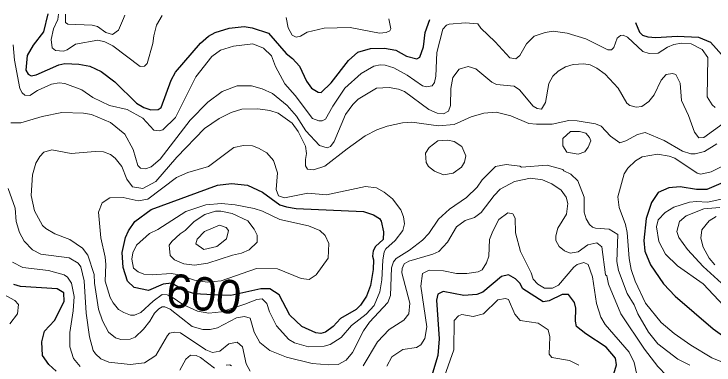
# Model space of a CAD drawing. Extents: x 673.3 to 698.5, y 6984.3 to 7012.3.
# Drawn here: x 680.589 to 682.263, y 7011.38 to 7012.22 of the extents above; entities that cross this region are included whole.
import ezdxf
from ezdxf.enums import TextEntityAlignment as Align

# ---------------------------------------------------------------- set-up
doc = ezdxf.new("R2010")
doc.units = 0
doc.header["$LTSCALE"] = 0.032
doc.layers.add('1', color=7, linetype='Continuous', lineweight=25)
doc.layers.add('2', color=7, linetype='Continuous', lineweight=13)
doc.layers.add('61', color=7, linetype='Continuous')

msp = doc.modelspace()

# ---------------------------------------------------------------- linework, layer by layer
at = {"layer": '1'}
for points in [[(680.6706, 7012.2197), (680.6601, 7012.1773), (680.6352, 7012.1448), (680.621, 7012.1208), (680.6178, 7012.0855), (680.6231, 7012.076), (680.63, 7012.0716), (680.6424, 7012.074), (680.6967, 7012.0983), (680.7107, 7012.1016), (680.7445, 7012.1001), (680.771, 7012.0952), (680.7976, 7012.0824), (680.8307, 7012.0578), (680.8824, 7012.0064), (680.8998, 7011.9964), (680.9167, 7011.9909), (680.9337, 7011.9917), (680.9411, 7011.996), (680.9654, 7012.0614), (680.9757, 7012.0802), (681.0353, 7012.1502), (681.0545, 7012.1669), (681.0706, 7012.1757), (681.1034, 7012.1855), (681.1392, 7012.1895), (681.1583, 7012.1868), (681.1976, 7012.1736), (681.2397, 7012.1255), (681.2552, 7012.1132), (681.2715, 7012.0946), (681.2887, 7012.0587), (681.3001, 7012.0424), (681.3164, 7012.0324), (681.3235, 7012.0316), (681.3475, 7012.055), (681.3888, 7012.1087), (681.4115, 7012.1287), (681.4416, 7012.1368), (681.4748, 7012.1382), (681.5021, 7012.1333), (681.5275, 7012.119), (681.5521, 7012.1124), (681.5591, 7012.1165), (681.5681, 7012.1412), (681.5726, 7012.1753), (681.583, 7012.2065)], [(682.0749, 7012.1994), (682.0845, 7012.1766), (682.0918, 7012.1693), (682.1042, 7012.1653), (682.1234, 7012.1636), (682.1745, 7012.1667), (682.2253, 7012.1643), (682.2546, 7012.1521), (682.2881, 7012.1152)], [(682.2954, 7011.8214), (682.2459, 7011.8003), (682.2207, 7011.8003), (682.182, 7011.8068), (682.1547, 7011.8041), (682.1292, 7011.7927), (682.1133, 7011.769), (682.1007, 7011.731), (682.0951, 7011.6783), (682.0977, 7011.6523), (682.1112, 7011.6195), (682.1418, 7011.5744), (682.1699, 7011.5453), (682.2603, 7011.4672), (682.2942, 7011.4428)], [(681.9314, 7011.4849), (681.9321, 7011.516), (681.9291, 7011.53), (681.9152, 7011.5492), (681.8999, 7011.5486), (681.8689, 7011.5341), (681.8541, 7011.5317), (681.8058, 7011.5628), (681.7988, 7011.5761), (681.7878, 7011.5863), (681.7714, 7011.5957), (681.7545, 7011.592), (681.7101, 7011.5545), (681.6957, 7011.5486), (681.6647, 7011.5464), (681.6151, 7011.5558), (681.6024, 7011.55), (681.5992, 7011.5352), (681.6057, 7011.4428), (681.6025, 7011.4033), (681.5609, 7011.2655)], [(680.6904, 7011.3659), (680.6725, 7011.3816), (680.6574, 7011.4033), (680.656, 7011.4359), (680.6623, 7011.4609), (680.6863, 7011.487), (680.7089, 7011.5319), (680.7086, 7011.5527), (680.6924, 7011.5625), (680.605, 7011.5677), (680.5887, 7011.5728)], [(682.2677, 7011.0018), (682.2588, 7010.9845), (682.2293, 7010.9699), (682.2133, 7010.9707), (682.1999, 7010.9763), (682.1789, 7010.9917), (682.1649, 7011.0096), (682.1506, 7011.0337), (682.1424, 7011.057), (682.1318, 7011.1379), (682.1005, 7011.2206), (682.082, 7011.2416), (682.0394, 7011.2753), (682.0277, 7011.2908), (682.0188, 7011.3178), (682.0186, 7011.3429), (682.0298, 7011.3806), (682.0268, 7011.3964), (682.0049, 7011.423), (681.9559, 7011.4546), (681.9343, 7011.4725), (681.9314, 7011.4849)]]:
    msp.add_lwpolyline(points, dxfattribs=at)
msp.add_lwpolyline([(681.1473, 7011.8107), (681.1832, 7011.7936), (681.225, 7011.7634), (681.2404, 7011.7583), (681.2638, 7011.7548), (681.4245, 7011.7475), (681.4487, 7011.7391), (681.4628, 7011.7303), (681.467, 7011.7245), (681.4728, 7011.6991), (681.4721, 7011.6803), (681.4532, 7011.6637), (681.4477, 7011.6531), (681.446, 7011.6409), (681.4484, 7011.6317), (681.4476, 7011.6086), (681.4412, 7011.5701), (681.432, 7011.5452), (681.4176, 7011.5236), (681.4071, 7011.5132), (681.3695, 7011.4912), (681.3521, 7011.4726), (681.3339, 7011.4592), (681.323, 7011.4559), (681.311, 7011.4576), (681.2772, 7011.4722), (681.2486, 7011.4992), (681.2228, 7011.5478), (681.201, 7011.5624), (681.1797, 7011.5625), (681.1075, 7011.5468), (681.0645, 7011.5482), (681.0207, 7011.5506), (680.9959, 7011.5584), (680.9659, 7011.5759), (680.9461, 7011.5737), (680.9112, 7011.5586), (680.8766, 7011.5659), (680.8603, 7011.5807), (680.8499, 7011.6135), (680.8482, 7011.6493), (680.8561, 7011.6851), (680.8633, 7011.7008), (680.8785, 7011.7237), (680.9174, 7011.7522), (681.0757, 7011.8101), (681.1093, 7011.8141)], close=True, dxfattribs=at)
at = {"layer": '2'}
for points in [[(680.9432, 7012.2158), (680.9299, 7012.1926), (680.9232, 7012.1678), (680.9215, 7012.1494), (680.9079, 7012.1014), (680.9011, 7012.0951), (680.8911, 7012.0942), (680.8254, 7012.1439), (680.8061, 7012.1533), (680.7899, 7012.1572), (680.736, 7012.1474), (680.7166, 7012.1343), (680.7076, 7012.131), (680.6882, 7012.1323), (680.6809, 7012.1391), (680.6781, 7012.1591), (680.6838, 7012.1844), (680.6943, 7012.2069), (680.6959, 7012.2193)], [(680.7128, 7012.2191), (680.7121, 7012.1995), (680.7181, 7012.1952), (680.7763, 7012.1927), (680.7887, 7012.1894), (680.8085, 7012.1755), (680.8244, 7012.1709), (680.839, 7012.1813), (680.8507, 7012.2092), (680.8541, 7012.217)], [(681.485, 7012.2079), (681.4899, 7012.1846), (681.4876, 7012.1792), (681.4789, 7012.1757), (681.4629, 7012.1741), (681.3933, 7012.1871), (681.3309, 7012.1862), (681.2904, 7012.1765), (681.2744, 7012.1669), (681.264, 7012.1645), (681.2539, 7012.1693), (681.2445, 7012.1869), (681.2401, 7012.2115)], [(681.5942, 7012.0555), (681.5974, 7012.0712), (681.5999, 7012.1278), (681.6144, 7012.1835), (681.6235, 7012.1928), (681.6295, 7012.1954), (681.669, 7012.1985), (681.6985, 7012.1958), (681.7051, 7012.1861), (681.7397, 7012.1532), (681.7747, 7012.1149), (681.7888, 7012.1123), (681.7988, 7012.1207), (681.8144, 7012.1485), (681.8328, 7012.1667), (681.8592, 7012.1758), (681.8784, 7012.1789), (681.9116, 7012.1739), (681.9564, 7012.1603), (682.0088, 7012.1342), (682.0176, 7012.1343), (682.0231, 7012.1392), (682.0309, 7012.162), (682.0389, 7012.1683), (682.0456, 7012.1691), (682.0562, 7012.164), (682.0923, 7012.1303), (682.1079, 7012.1253), (682.1295, 7012.1261), (682.1513, 7012.1403), (682.1667, 7012.1471), (682.185, 7012.1497), (682.2084, 7012.1481), (682.234, 7012.1345), (682.2481, 7012.1159), (682.2467, 7012.0216), (682.2586, 7012.0027), (682.2656, 7011.9961)], [(680.5877, 7012.1462), (680.5908, 7012.1089), (680.6036, 7012.0415), (680.6087, 7012.031), (680.6151, 7012.0254), (680.6274, 7012.0246), (680.6452, 7012.0367), (680.6786, 7012.0521), (680.6969, 7012.0551), (680.7111, 7012.0536), (680.7511, 7012.0382), (680.7774, 7012.0201), (680.8179, 7012.0007), (680.8597, 7011.9914), (680.8975, 7011.9704), (680.9238, 7011.9421), (680.9361, 7011.9404), (680.9453, 7011.9429), (680.9754, 7011.9724), (681.0238, 7012.0693), (681.0621, 7012.118), (681.0833, 7012.1336), (681.1143, 7012.1431), (681.1601, 7012.148), (681.1854, 7012.1383), (681.2045, 7012.12), (681.2148, 7012.0941), (681.2368, 7012.0529), (681.2613, 7012.0248), (681.3028, 7011.9697), (681.3184, 7011.964), (681.3259, 7011.964), (681.3336, 7011.9682), (681.3511, 7011.9995), (681.3799, 7012.0427), (681.4196, 7012.0775), (681.4495, 7012.0951), (681.4647, 7012.0983), (681.4767, 7012.0975), (681.4971, 7012.0911), (681.529, 7012.0736), (681.5657, 7012.0479), (681.5752, 7012.0454), (681.5889, 7012.0478), (681.5942, 7012.0555)], [(682.2843, 7011.9582), (682.2382, 7011.924), (682.2261, 7011.9234), (682.2159, 7011.937), (682.2016, 7011.9773), (682.1846, 7012.0131), (682.182, 7012.0541), (682.1715, 7012.0754), (682.1637, 7012.0778), (682.1485, 7012.0752), (682.1364, 7012.0614), (682.1197, 7012.0264), (682.1071, 7012.0104), (682.0901, 7011.9982), (682.0769, 7011.9966), (682.0617, 7012.001), (682.0545, 7012.0063), (682.0339, 7012.0421), (682.0028, 7012.0757), (681.9829, 7012.09), (681.9667, 7012.0982), (681.9516, 7012.1008), (681.9262, 7012.099), (681.908, 7012.0935), (681.8904, 7012.0831), (681.8774, 7012.0712), (681.8678, 7012.0535), (681.8597, 7012.0082), (681.8504, 7011.9925), (681.8396, 7011.994), (681.8302, 7011.9995), (681.7979, 7012.0387), (681.7851, 7012.0475), (681.743, 7012.0508), (681.7314, 7012.0563), (681.6934, 7012.0885), (681.6748, 7012.0942), (681.6538, 7012.0878), (681.6386, 7012.0676), (681.6333, 7012.0414), (681.633, 7012.0005), (681.6276, 7011.987), (681.6163, 7011.9806), (681.6011, 7011.9823), (681.5811, 7011.9912), (681.5226, 7012.0343), (681.5083, 7012.0401), (681.4858, 7012.0438), (681.4555, 7012.0422), (681.4123, 7012.0157), (681.3995, 7012.0029), (681.3818, 7011.9791), (681.3546, 7011.9149), (681.3458, 7011.903), (681.3379, 7011.8998), (681.3194, 7011.9056), (681.2871, 7011.9403), (681.2643, 7011.9754), (681.2423, 7012.0006), (681.2073, 7012.0299), (681.1825, 7012.0409), (681.1568, 7012.0478), (681.1227, 7012.0478), (681.0872, 7012.0342), (681.0523, 7012.0092), (681.0102, 7011.9657), (680.9384, 7011.8725), (680.9173, 7011.8542), (680.9036, 7011.8492), (680.8919, 7011.8507), (680.885, 7011.8575), (680.8741, 7011.8958), (680.8543, 7011.9326), (680.82, 7011.9601), (680.7744, 7011.9793), (680.7552, 7011.9826), (680.7039, 7011.9843), (680.6568, 7011.9745), (680.6053, 7011.9591), (680.5816, 7011.9594)], [(680.8729, 7011.8068), (680.897, 7011.8028), (680.9283, 7011.8193), (680.9785, 7011.8776), (681.0447, 7011.9462), (681.0798, 7011.9702), (681.1088, 7011.9843), (681.1339, 7011.9924), (681.1721, 7011.9932), (681.2006, 7011.9893), (681.2207, 7011.9825), (681.2541, 7011.9587), (681.2688, 7011.939), (681.2862, 7011.904), (681.2888, 7011.8864), (681.2859, 7011.8717), (681.2863, 7011.8568), (681.2908, 7011.8487), (681.3054, 7011.8467), (681.3325, 7011.8555), (681.3854, 7011.8975), (681.4286, 7011.928), (681.4564, 7011.9426), (681.4817, 7011.9515), (681.5184, 7011.9598), (681.5403, 7011.9607), (681.6039, 7011.9526), (681.6416, 7011.9553), (681.6824, 7011.9735), (681.7126, 7011.9827), (681.7419, 7011.9851), (681.7772, 7011.9762), (681.8201, 7011.9582), (681.8387, 7011.9559), (681.8758, 7011.9565), (681.9153, 7011.9647), (681.9357, 7011.9639), (681.9791, 7011.9567), (681.9932, 7011.9516), (682.0153, 7011.9274), (682.0376, 7011.9119), (682.052, 7011.9164), (682.0797, 7011.9317), (682.0983, 7011.9361), (682.1434, 7011.917), (682.1874, 7011.8917), (682.2074, 7011.885), (682.2175, 7011.885), (682.2398, 7011.8906), (682.2697, 7011.9093)], [(682.205, 7011.3796), (682.1759, 7011.3946), (682.1286, 7011.4311), (682.1061, 7011.4588), (682.0804, 7011.5031), (682.0716, 7011.524), (682.0553, 7011.5517), (682.0346, 7011.6062), (682.0306, 7011.6275), (682.0329, 7011.6928), (682.0117, 7011.7055), (681.9795, 7011.7075), (681.9719, 7011.71), (681.9647, 7011.7166), (681.9571, 7011.73), (681.9526, 7011.7455), (681.9525, 7011.7815), (681.9371, 7011.8206), (681.9202, 7011.8367), (681.9037, 7011.8444), (681.9015, 7011.8477), (681.864, 7011.858), (681.8022, 7011.8533), (681.7985, 7011.8556), (681.766, 7011.8597), (681.7404, 7011.8549), (681.7081, 7011.8231), (681.6966, 7011.8058), (681.671, 7011.7809), (681.6301, 7011.7529), (681.6044, 7011.7291), (681.581, 7011.6945), (681.5659, 7011.6787), (681.5346, 7011.6547), (681.5032, 7011.6351), (681.4965, 7011.6267), (681.4917, 7011.6127), (681.4893, 7011.5468), (681.4831, 7011.53), (681.439, 7011.483), (681.4245, 7011.4618), (681.3987, 7011.4102), (681.3837, 7011.3919), (681.3639, 7011.3817), (681.3419, 7011.3808), (681.3021, 7011.3841), (681.2404, 7011.3987), (681.2011, 7011.4149), (681.177, 7011.4342), (681.1632, 7011.459), (681.1536, 7011.4921), (681.1406, 7011.4965), (681.1211, 7011.4928), (681.0755, 7011.4692), (681.0581, 7011.4656), (681.0406, 7011.4656), (681.015, 7011.4722), (680.9625, 7011.5135), (680.9498, 7011.5193), (680.9438, 7011.5193), (680.9358, 7011.5149), (680.925, 7011.5041), (680.9143, 7011.4854), (680.8991, 7011.4658), (680.8792, 7011.4469), (680.8672, 7011.442), (680.845, 7011.4412), (680.8319, 7011.4455), (680.8152, 7011.4586), (680.8007, 7011.4857), (680.7914, 7011.5138), (680.7815, 7011.5761), (680.7813, 7011.5964), (680.7659, 7011.6431), (680.7527, 7011.6596), (680.7228, 7011.6805), (680.6867, 7011.6941), (680.6658, 7011.7064), (680.6576, 7011.7141), (680.6386, 7011.7492), (680.63, 7011.7858), (680.6332, 7011.8351), (680.6415, 7011.8633), (680.651, 7011.8791), (680.6608, 7011.8892), (680.6799, 7011.8947), (680.7263, 7011.8861), (680.7832, 7011.8907), (680.8034, 7011.8898), (680.8203, 7011.8837), (680.8315, 7011.8749), (680.847, 7011.8554), (680.8591, 7011.825), (680.8729, 7011.8068)], [(682.3182, 7011.8735), (682.2558, 7011.8424), (682.231, 7011.837), (682.2227, 7011.8392), (682.1691, 7011.8747), (682.1553, 7011.88), (682.1275, 7011.8842), (682.0907, 7011.8778), (682.075, 7011.8683), (682.0567, 7011.8507), (682.048, 7011.8376), (682.0324, 7011.7824), (682.0356, 7011.7569), (682.051, 7011.7165), (682.055, 7011.6974), (682.06, 7011.6352), (682.0649, 7011.6087), (682.0746, 7011.5805), (682.0992, 7011.5286), (682.1363, 7011.482), (682.1672, 7011.4554), (682.2074, 7011.4276), (682.2574, 7011.3978), (682.2986, 7011.3808)], [(681.4242, 7011.3783), (681.4579, 7011.4359), (681.4861, 7011.4649), (681.521, 7011.4877), (681.5331, 7011.5026), (681.5356, 7011.5286), (681.5161, 7011.6005), (681.5169, 7011.6111), (681.522, 7011.6219), (681.5334, 7011.6285), (681.5909, 7011.6453), (681.6048, 7011.6521), (681.6255, 7011.674), (681.6471, 7011.7106), (681.6675, 7011.7257), (681.6901, 7011.7327), (681.7059, 7011.7451), (681.7369, 7011.7857), (681.7516, 7011.8012), (681.786, 7011.8194), (681.824, 7011.8271), (681.8523, 7011.823), (681.8749, 7011.8134), (681.8975, 7011.7982), (681.9092, 7011.7818), (681.9135, 7011.7668), (681.9102, 7011.7414), (681.8896, 7011.7077), (681.8842, 7011.689), (681.8842, 7011.6784), (681.8929, 7011.6637), (681.9053, 7011.6533), (681.9191, 7011.648), (681.938, 7011.6509), (681.9611, 7011.6676), (681.9824, 7011.6724), (681.9946, 7011.6627), (682.0034, 7011.5962), (682.0065, 7011.5935)], [(680.5754, 7011.8026), (680.5924, 7011.7555), (680.5946, 7011.7234), (680.6022, 7011.6971), (680.6133, 7011.6766), (680.6335, 7011.656), (680.6537, 7011.6455), (680.7209, 7011.6365), (680.7425, 7011.6241), (680.7491, 7011.6154), (680.757, 7011.5818), (680.7619, 7011.5044), (680.7701, 7011.4474), (680.7782, 7011.4154), (680.784, 7011.4067), (680.7972, 7011.3951), (680.8162, 7011.3874), (680.8672, 7011.3817), (680.9014, 7011.3856), (680.928, 7011.4028), (680.9559, 7011.4511), (680.9614, 7011.4565), (680.9739, 7011.459), (680.9872, 7011.4574), (681.0475, 7011.4169), (681.0641, 7011.4102), (681.0815, 7011.4133), (681.1032, 7011.4306), (681.1224, 7011.4346), (681.1356, 7011.4241), (681.1446, 7011.3828), (681.154, 7011.3658)], [(682.2879, 7011.7783), (682.2471, 7011.7694), (682.221, 7011.7716), (682.2044, 7011.7694), (682.1666, 7011.7578), (682.1458, 7011.745), (682.129, 7011.7274), (682.1252, 7011.7105), (682.1305, 7011.6757), (682.1466, 7011.6452), (682.1751, 7011.6177), (682.2368, 7011.5748), (682.286, 7011.5221)], [(682.2762, 7011.7572), (682.2381, 7011.7541), (682.1963, 7011.7369), (682.1798, 7011.7234), (682.1741, 7011.6995), (682.1785, 7011.6856), (682.1991, 7011.6569), (682.237, 7011.616), (682.3155, 7011.5439)], [(682.0787, 7011.3538), (682.0721, 7011.386), (682.0596, 7011.4108), (682.0026, 7011.4775), (681.9923, 7011.4951), (681.9815, 7011.5272), (681.972, 7011.591), (681.9615, 7011.6203), (681.9517, 7011.6251), (681.9358, 7011.6205), (681.9272, 7011.6143), (681.8911, 7011.5711), (681.8763, 7011.5639), (681.8575, 7011.564), (681.8414, 7011.5735), (681.8302, 7011.5857), (681.8253, 7011.601), (681.7999, 7011.6515), (681.788, 7011.6968), (681.7877, 7011.7315), (681.7814, 7011.7415), (681.7698, 7011.7439), (681.7486, 7011.7282), (681.7336, 7011.7004), (681.7261, 7011.6803), (681.7242, 7011.6406), (681.7187, 7011.625), (681.7087, 7011.6081), (681.6987, 7011.6028), (681.6719, 7011.5991), (681.6475, 7011.5995), (681.6163, 7011.6056), (681.582, 7011.6072), (681.5658, 7011.599), (681.5617, 7011.5689), (681.5763, 7011.4717), (681.5716, 7011.4439), (681.5617, 7011.4284), (681.5513, 7011.4225), (681.5188, 7011.4175), (681.4923, 7011.4002), (681.4802, 7011.3776)], [(682.2676, 7011.7358), (682.2512, 7011.7252), (682.2338, 7011.7037), (682.2311, 7011.6836), (682.2365, 7011.6624), (682.2513, 7011.6362), (682.2643, 7011.6198)], [(680.7472, 7011.377), (680.7314, 7011.3961), (680.7226, 7011.4242), (680.7228, 7011.458), (680.731, 7011.5098), (680.7333, 7011.5443), (680.7269, 7011.5761), (680.7176, 7011.5901), (680.7096, 7011.5958), (680.6721, 7011.6063), (680.6102, 7011.6136), (680.586, 7011.6259)], [(680.4896, 7011.5898), (680.5917, 7011.5347), (680.5998, 7011.5247), (680.5974, 7011.5025), (680.5796, 7011.4785)], [(682.0065, 7011.5935), (682.0103, 7011.574), (682.0402, 7011.5027), (682.0965, 7011.4185), (682.1286, 7011.3766), (682.1502, 7011.3545), (682.1593, 7011.3485), (682.1882, 7011.34), (682.2432, 7011.3084), (682.2577, 7011.3044), (682.2954, 7011.3011)], [(681.6188, 7011.3539), (681.6406, 7011.417), (681.6415, 7011.4864), (681.6515, 7011.4977), (681.6602, 7011.5013), (681.6872, 7011.4966), (681.7116, 7011.5028), (681.7463, 7011.5365), (681.7644, 7011.5396), (681.7713, 7011.5367), (681.7868, 7011.5023), (681.7992, 7011.487), (681.8427, 7011.4807), (681.866, 7011.4648), (681.8702, 7011.4479), (681.8687, 7011.4064), (681.8752, 7011.398), (681.9175, 7011.3914), (681.9393, 7011.3799)], [(681.0685, 7011.3729), (681.0355, 7011.3979), (681.0249, 7011.4028), (681.0113, 7011.4036), (681.0003, 7011.3943), (680.9854, 7011.3683)], [(681.1092, 7011.3785), (681.105, 7011.3807), (681.0967, 7011.38)]]:
    msp.add_lwpolyline(points, dxfattribs=at)
for points in [[(681.9535, 7011.8901), (681.962, 7011.9009), (681.9681, 7011.9164), (681.9654, 7011.924), (681.9559, 7011.9345), (681.9413, 7011.9388), (681.9194, 7011.9387), (681.9014, 7011.9217), (681.9009, 7011.9043), (681.9108, 7011.8896), (681.9377, 7011.8842)], [(681.5804, 7011.855), (681.5747, 7011.8646), (681.5731, 7011.8872), (681.5821, 7011.9005), (681.6023, 7011.9164), (681.6262, 7011.9183), (681.6418, 7011.9148), (681.6596, 7011.9025), (681.6698, 7011.8802), (681.6662, 7011.8656), (681.6592, 7011.8533), (681.6392, 7011.8394), (681.6157, 7011.8354), (681.5943, 7011.8438)], [(681.4299, 7011.8074), (681.4555, 7011.8041), (681.4743, 7011.7939), (681.4944, 7011.7778), (681.514, 7011.7511), (681.5208, 7011.7343), (681.5225, 7011.7178), (681.5192, 7011.702), (681.5005, 7011.6781), (681.4784, 7011.6583), (681.4745, 7011.6513), (681.4708, 7011.6313), (681.4687, 7011.5842), (681.4638, 7011.5551), (681.4499, 7011.5224), (681.431, 7011.5017), (681.3963, 7011.4745), (681.3711, 7011.4459), (681.3448, 7011.4292), (681.3307, 7011.4252), (681.2937, 7011.424), (681.2601, 7011.4335), (681.2464, 7011.4413), (681.2171, 7011.4737), (681.2003, 7011.5074), (681.1937, 7011.5272), (681.1827, 7011.5388), (681.1702, 7011.5373), (681.1415, 7011.5256), (681.0851, 7011.5078), (681.055, 7011.5047), (681.0279, 7011.5088), (680.9933, 7011.5249), (680.9676, 7011.5429), (680.9554, 7011.5479), (680.9434, 7011.5486), (680.9219, 7011.5332), (680.8924, 7011.5056), (680.877, 7011.4998), (680.8682, 7011.4998), (680.8521, 7011.5056), (680.8395, 7011.5133), (680.8264, 7011.5289), (680.8191, 7011.542), (680.8075, 7011.5806), (680.8091, 7011.6203), (680.8074, 7011.6382), (680.7969, 7011.6848), (680.7913, 7011.746), (680.8003, 7011.7685), (680.8182, 7011.7798), (680.8504, 7011.7808), (680.8859, 7011.7726), (680.9096, 7011.7766), (680.9775, 7011.8286), (681.0045, 7011.8406), (681.0545, 7011.8554), (681.1149, 7011.9004), (681.1383, 7011.9053), (681.1591, 7011.9044), (681.1739, 7011.8992), (681.1941, 7011.8876), (681.2099, 7011.8692), (681.2195, 7011.8402), (681.2163, 7011.7999), (681.2214, 7011.7848), (681.236, 7011.78), (681.2914, 7011.7913), (681.3365, 7011.7873)], [(681.34, 7011.6361), (681.3417, 7011.6708), (681.3329, 7011.6901), (681.3205, 7011.7022), (681.2932, 7011.7133), (681.2246, 7011.7279), (681.1835, 7011.7479), (681.1634, 7011.7546), (681.1178, 7011.7636), (681.0857, 7011.7668), (681.0477, 7011.7636), (681.0001, 7011.7471), (680.9334, 7011.7044), (680.9135, 7011.6952), (680.8823, 7011.6673), (680.8735, 7011.6483), (680.871, 7011.6332), (680.8751, 7011.6122), (680.8863, 7011.6031), (680.8993, 7011.5975), (680.9194, 7011.5959), (680.9647, 7011.5991), (680.9793, 7011.5966), (681.0209, 7011.583), (681.0511, 7011.5784), (681.0846, 7011.5816), (681.1694, 7011.6111), (681.2193, 7011.6104), (681.2759, 7011.5869), (681.295, 7011.5852), (681.3116, 7011.5958)], [(681.1707, 7011.6743), (681.1707, 7011.6908), (681.1635, 7011.7048), (681.1481, 7011.7251), (681.1108, 7011.7426), (681.0836, 7011.7481), (681.0713, 7011.7482), (681.0459, 7011.7399), (681.0202, 7011.7238), (680.9988, 7011.7017), (680.9862, 7011.6937), (680.9668, 7011.676), (680.9604, 7011.6668), (680.9629, 7011.6419), (680.9733, 7011.6322), (680.9952, 7011.6224), (681.0209, 7011.6187), (681.0529, 7011.6236), (681.112, 7011.6428), (681.1333, 7011.6474), (681.1518, 7011.656)], [(681.0976, 7011.682), (681.1019, 7011.7016), (681.0969, 7011.7093), (681.0806, 7011.7146), (681.0448, 7011.6994), (681.027, 7011.681), (681.0243, 7011.67), (681.0434, 7011.6563), (681.0741, 7011.6636)]]:
    msp.add_lwpolyline(points, close=True, dxfattribs=at)

# ---------------------------------------------------------------- texts
at = {"layer": '61'}
msp.add_text('600', height=0.08, rotation=353.66, dxfattribs=at).set_placement((681.039, 7011.5107), align=Align.CENTER)

doc.saveas('drawing.dxf')
